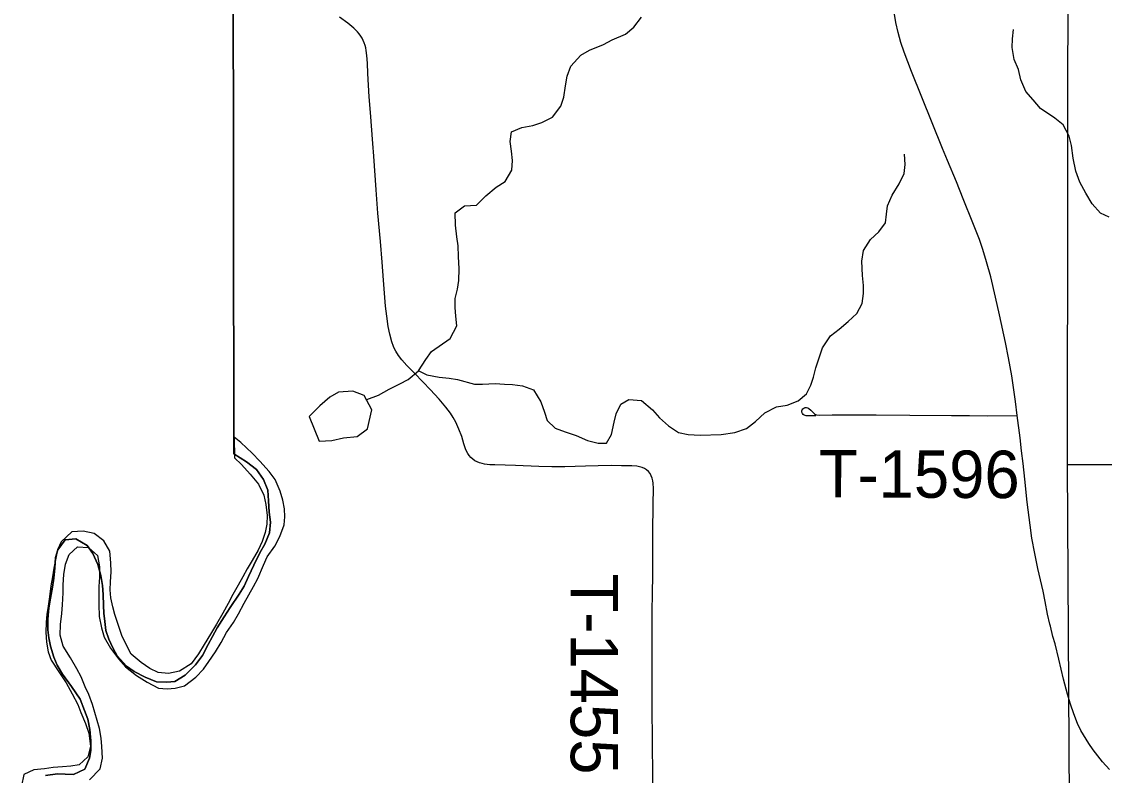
# Model space of a CAD drawing. Extents: x 1874609 to 2204689, y 815661 to 1281160.
# Drawn here: x 1990271 to 1997124, y 1028668 to 1033437 of the extents above; entities that cross this region are included whole.
import ezdxf

# ---------------------------------------------------------------- set-up
doc = ezdxf.new("R2010")
doc.units = 0
for name, color, linetype in [('GM_X_Adjacent_County', 7, 'Continuous'), ('GM_X_County', 7, 'Continuous'), ('GM_X_Major_River', 7, 'Continuous'), ('GM_X_Minor_Lake', 7, 'Continuous'), ('GM_X_Minor_River', 7, 'Continuous'), ('GM_X_Section', 7, 'Continuous'), ('GM_X_State_Route', 7, 'Continuous'), ('GM_X_Township', 7, 'Continuous'), ('GM_X_Township_Road', 7, 'Continuous'), ('GM_X_Township_Road_Text', 7, 'Continuous')]:
    doc.layers.add(name, color=color, linetype=linetype)

msp = doc.modelspace()

# ---------------------------------------------------------------- linework, layer by layer
at = {"layer": 'GM_X_Adjacent_County'}
msp.add_lwpolyline([(1991610.1, 1033948.7), (1991613.3, 1030702.9), (1991693.3, 1030652.8), (1991757.3, 1030602.8), (1991801.3, 1030540.7), (1991829.3, 1030472.6), (1991833.3, 1030404.5), (1991837.2, 1030334.4), (1991845.2, 1030270.4), (1991839.1, 1030202.3), (1991811.1, 1030130.2), (1991779, 1030076.1), (1991741, 1029998), (1991706.9, 1029925.9), (1991678.8, 1029865.9), (1991648.8, 1029813.8), (1991590.7, 1029729.7), (1991552.6, 1029671.6), (1991508.6, 1029601.5), (1991478.5, 1029547.4), (1991452.4, 1029495.4), (1991416.4, 1029427.3), (1991372.3, 1029367.2), (1991306.2, 1029303.1), (1991240.2, 1029263.1), (1991190.1, 1029257.1), (1991124.1, 1029261.1), (1991052, 1029289.1), (1990984, 1029325.1), (1990934, 1029359.2), (1990876, 1029425.2), (1990848, 1029475.3), (1990822, 1029529.4), (1990804, 1029585.4), (1990798, 1029641.5), (1990792, 1029693.6), (1990788.1, 1029743.6), (1990786.1, 1029813.7), (1990782.1, 1029869.8), (1990772.2, 1029933.9), (1990752.2, 1030001.9), (1990722.2, 1030072), (1990686.2, 1030122.1), (1990614.2, 1030164.1), (1990546.1, 1030158.1), (1990500, 1030096), (1990486, 1030046), (1990480, 1029979.9), (1990473.9, 1029915.8), (1990465.9, 1029859.7), (1990453.8, 1029789.7), (1990443.8, 1029727.6), (1990435.7, 1029657.5), (1990435.7, 1029589.4), (1990443.7, 1029539.4), (1990453.7, 1029485.3), (1990475.6, 1029417.2), (1990495.6, 1029365.1), (1990529.6, 1029309.1), (1990585.6, 1029231), (1990641.6, 1029150.9), (1990669.6, 1029078.8), (1990689.6, 1029024.7), (1990703.6, 1028958.7), (1990709.5, 1028886.6), (1990709.5, 1028826.5), (1990701.5, 1028776.4), (1990671.4, 1028708.4), (1990599.3, 1028674.3), (1990547.3, 1028676.3), (1990497.2, 1028678.3), (1990421.2, 1028668.3)], dxfattribs=at)
at = {"layer": 'GM_X_County'}
msp.add_lwpolyline([(1990421.2, 1028668.3), (1990497.2, 1028678.3), (1990547.3, 1028676.3), (1990599.3, 1028674.3), (1990671.4, 1028708.4), (1990701.5, 1028776.4), (1990709.5, 1028826.5), (1990709.5, 1028886.6), (1990703.6, 1028958.7), (1990689.6, 1029024.7), (1990669.6, 1029078.8), (1990641.6, 1029150.9), (1990585.6, 1029231), (1990529.6, 1029309.1), (1990495.6, 1029365.1), (1990475.6, 1029417.2), (1990453.7, 1029485.3), (1990443.7, 1029539.4), (1990435.7, 1029589.4), (1990435.7, 1029657.5), (1990443.8, 1029727.6), (1990453.8, 1029789.7), (1990465.9, 1029859.7), (1990473.9, 1029915.8), (1990480, 1029979.9), (1990486, 1030046), (1990500, 1030096), (1990546.1, 1030158.1), (1990614.2, 1030164.1), (1990686.2, 1030122.1), (1990722.2, 1030072), (1990752.2, 1030001.9), (1990772.2, 1029933.9), (1990782.1, 1029869.8), (1990786.1, 1029813.7), (1990788.1, 1029743.6), (1990792, 1029693.6), (1990798, 1029641.5), (1990804, 1029585.4), (1990822, 1029529.4), (1990848, 1029475.3), (1990876, 1029425.2), (1990934, 1029359.2), (1990984, 1029325.1), (1991052, 1029289.1), (1991124.1, 1029261.1), (1991190.1, 1029257.1), (1991240.2, 1029263.1), (1991306.2, 1029303.1), (1991372.3, 1029367.2), (1991416.4, 1029427.3), (1991452.4, 1029495.4), (1991478.5, 1029547.4), (1991508.6, 1029601.5), (1991552.6, 1029671.6), (1991590.7, 1029729.7), (1991648.8, 1029813.8), (1991678.8, 1029865.9), (1991706.9, 1029925.9), (1991741, 1029998), (1991779, 1030076.1), (1991811.1, 1030130.2), (1991839.1, 1030202.3), (1991845.2, 1030270.4), (1991837.2, 1030334.4), (1991833.3, 1030404.5), (1991829.3, 1030472.6), (1991801.3, 1030540.7), (1991757.3, 1030602.8), (1991693.3, 1030652.8), (1991613.3, 1030702.9), (1991610.1, 1033948.7)], dxfattribs=at)
at = {"layer": 'GM_X_Major_River'}
for points in [[(1990701.4, 1028640.3), (1990767.4, 1028710.4), (1990783.5, 1028776.5), (1990779.5, 1028850.6), (1990773.6, 1028904.7), (1990763.6, 1028964.7), (1990749.6, 1029014.8), (1990733.6, 1029066.8), (1990719.6, 1029116.9), (1990695.7, 1029179), (1990673.7, 1029229), (1990647.7, 1029291.1), (1990619.7, 1029343.2), (1990579.7, 1029411.2), (1990533.7, 1029485.3), (1990515.7, 1029555.4), (1990517.8, 1029623.5), (1990525.8, 1029691.6), (1990529.8, 1029747.7), (1990533.9, 1029823.8), (1990533.9, 1029873.8), (1990538, 1029939.9), (1990548, 1030004), (1990572.1, 1030066.1), (1990624.1, 1030114.1), (1990694.2, 1030110.1), (1990750.2, 1030060.1), (1990764.2, 1029988), (1990764.1, 1029921.9), (1990760.1, 1029863.8), (1990760, 1029749.7), (1990762, 1029673.6), (1990776, 1029601.5), (1990793.9, 1029543.4), (1990833.9, 1029473.4), (1990883.9, 1029405.3), (1990927.9, 1029355.2), (1990998, 1029301.2), (1991066, 1029257.1), (1991138, 1029219.1), (1991192.1, 1029215.1), (1991242.1, 1029219.1), (1991302.2, 1029235.1), (1991374.3, 1029289.2), (1991422.3, 1029339.2), (1991456.4, 1029389.3), (1991498.4, 1029449.4), (1991534.5, 1029509.5), (1991568.6, 1029571.5), (1991612.6, 1029635.6), (1991642.7, 1029689.7), (1991678.7, 1029757.8), (1991708.8, 1029809.8), (1991738.9, 1029863.9), (1991764.9, 1029914), (1991801, 1029998.1), (1991825, 1030050.1), (1991873.1, 1030118.2), (1991905.2, 1030180.3), (1991933.2, 1030254.4), (1991937.3, 1030304.5), (1991935.3, 1030354.5), (1991923.3, 1030408.6), (1991907.3, 1030466.7), (1991875.3, 1030540.8), (1991837.3, 1030590.8), (1991779.3, 1030656.9), (1991729.3, 1030707), (1991659.3, 1030775), (1991617.1, 1030809)], [(1991617.1, 1030809), (1991617.3, 1030678.1)], [(1991617.3, 1030678.1), (1991663.2, 1030634.9), (1991717.2, 1030574.8), (1991769.2, 1030510.7), (1991803.2, 1030440.6), (1991817.2, 1030382.6), (1991825.2, 1030312.5), (1991823.1, 1030258.4), (1991813.1, 1030204.3), (1991793.1, 1030148.3), (1991767, 1030094.2), (1991730.9, 1030028.1), (1991698.9, 1029976), (1991670.8, 1029924), (1991640.8, 1029871.9), (1991606.7, 1029811.8), (1991578.7, 1029755.8), (1991544.6, 1029693.7), (1991504.5, 1029625.6), (1991466.5, 1029561.5), (1991426.4, 1029495.4), (1991390.3, 1029437.3), (1991344.3, 1029373.3), (1991270.2, 1029327.2), (1991200.1, 1029313.2), (1991134.1, 1029319.2), (1991082.1, 1029345.2), (1991028, 1029383.3), (1990964, 1029435.3), (1990934, 1029491.4), (1990906, 1029553.4), (1990886, 1029609.5), (1990860.1, 1029685.6), (1990848.1, 1029735.7), (1990836.1, 1029791.8), (1990832.1, 1029841.8), (1990834.2, 1029891.9), (1990838.2, 1029955.9), (1990836.2, 1030014), (1990828.3, 1030086.1), (1990790.3, 1030152.2), (1990730.3, 1030198.2), (1990660.2, 1030214.2), (1990588.2, 1030208.2), (1990522.1, 1030146.2), (1990498, 1030096.1), (1990488, 1030042), (1990473.9, 1029979.9), (1990465.9, 1029923.9), (1990455.9, 1029867.8), (1990447.8, 1029797.7), (1990437.8, 1029739.6), (1990429.7, 1029687.6), (1990425.7, 1029635.5), (1990423.7, 1029575.4), (1990427.6, 1029511.4), (1990439.6, 1029449.3), (1990457.6, 1029397.2), (1990505.6, 1029323.1), (1990553.6, 1029253.1), (1990591.6, 1029185), (1990625.6, 1029116.9), (1990645.6, 1029066.8), (1990675.5, 1028996.8), (1990695.5, 1028934.7), (1990707.5, 1028852.6), (1990689.4, 1028786.5), (1990635.4, 1028734.4), (1990581.3, 1028726.4)], [(1990581.3, 1028726.4), (1990529.3, 1028722.4), (1990471.2, 1028718.4), (1990415.2, 1028710.4), (1990349.1, 1028702.4), (1990285, 1028674.3), (1990271, 1028602.2), (1990285, 1028540.2), (1990317, 1028490.1), (1990385, 1028424), (1990449, 1028392), (1990507.1, 1028370), (1990557.1, 1028350), (1990629.1, 1028319.9), (1990683.1, 1028287.9), (1990751.2, 1028235.8), (1990806.6, 1028142.4)]]:
    msp.add_lwpolyline(points, dxfattribs=at)
at = {"layer": 'GM_X_Minor_Lake'}
for points in [[(1992153.6, 1030783.8), (1992233.6, 1030787.7), (1992307.2, 1030803.5), (1992395.1, 1030811.6), (1992459.9, 1030861.2), (1992487.1, 1030982.1), (1992439.1, 1031071.1), (1992366.4, 1031099.4), (1992276.5, 1031093.3), (1992221.2, 1031061.9), (1992158.5, 1031006.3), (1992090, 1030938.6)], [(1992090, 1030938.6), (1992153.6, 1030783.8)]]:
    msp.add_lwpolyline(points, dxfattribs=at)
at = {"layer": 'GM_X_Minor_River'}
for points in [[(1992455.6, 1031047.4), (1992529, 1031073.2), (1992598.1, 1031112.9), (1992665.4, 1031146.6), (1992716.8, 1031173.9), (1992783.5, 1031227.5), (1992829.9, 1031298.8), (1992864.7, 1031349.7), (1992982.8, 1031432.6), (1993025, 1031511.8), (1993019.6, 1031573.7), (1993014.3, 1031627.7), (1993015, 1031685.8), (1993029.6, 1031744.3), (1993038.3, 1031800.6), (1993040.7, 1031872.8), (1993036.8, 1031950.8), (1993033.3, 1032018.8), (1993025.9, 1032076.8), (1993016.2, 1032150.7), (1993014.4, 1032228.8), (1993073.4, 1032272.2), (1993149.3, 1032276), (1993210, 1032335.6), (1993274.8, 1032389.2), (1993331.9, 1032426.6), (1993374.3, 1032497.8), (1993376.9, 1032557.9), (1993371.5, 1032617.9), (1993364, 1032679.8), (1993370.6, 1032740.1), (1993438, 1032767.8), (1993505.7, 1032781.4), (1993563.3, 1032798.8), (1993630.6, 1032832.4), (1993683, 1032901.8), (1993703.6, 1032960.4), (1993714, 1033030.8), (1993724.6, 1033093.1), (1993747.1, 1033155.8), (1993809.5, 1033225.4), (1993864.8, 1033256.7), (1993954, 1033292.9), (1994009.3, 1033322.3), (1994092.5, 1033358.3), (1994145.5, 1033401.6), (1994194, 1033466.9)], [(1997154.3, 1032200.8), (1997099.7, 1032225.6), (1997046.4, 1032284.4), (1997006.8, 1032351.6), (1996969.2, 1032420.8), (1996943.5, 1032492.3), (1996927.6, 1032574.1), (1996915.7, 1032654), (1996902.4, 1032713.8), (1996862.7, 1032784.9), (1996811.7, 1032825.8), (1996720.3, 1032887.8), (1996673, 1032942.7), (1996627.7, 1032995.8), (1996596, 1033069.1), (1996580.5, 1033134.9), (1996553, 1033198.3), (1996541.2, 1033274.2), (1996542, 1033328.3), (1996548.6, 1033388.6)], [(1992784.3, 1031228.8), (1992836.1, 1031202.7), (1992914.5, 1031188.6), (1992976.7, 1031182), (1993028.9, 1031173.3), (1993137.6, 1031143.8), (1993187.6, 1031143), (1993267.6, 1031146.9), (1993327.6, 1031144.3), (1993377.7, 1031141.5), (1993441.9, 1031133), (1993510.5, 1031108.5), (1993556.3, 1031031.5), (1993579.9, 1030965.9), (1993597.1, 1030914.3), (1993648.2, 1030865.4), (1993710.8, 1030842.8), (1993781.3, 1030818.5), (1993852.1, 1030788.1), (1993920.5, 1030769.7), (1993972.5, 1030770.9), (1994005.3, 1030825.8), (1994021.5, 1030902.3), (1994034.2, 1030956.7), (1994062.8, 1031017.5), (1994114.2, 1031046.8), (1994194.3, 1031040.7), (1994263.7, 1030982.2), (1994308.9, 1030931.2), (1994366.1, 1030880.4), (1994429.1, 1030837.8), (1994489.4, 1030825.3), (1994565.5, 1030821.1), (1994699.5, 1030824.2), (1994785.2, 1030838.3), (1994858.7, 1030862.1), (1994915.6, 1030907.5), (1994974.4, 1030963), (1995049.5, 1031000.8), (1995117.3, 1031010.5), (1995186.7, 1031038.2), (1995239.7, 1031083.5), (1995266.4, 1031138.2), (1995283.2, 1031188.7), (1995297.9, 1031247.2), (1995322.2, 1031321.9), (1995340.9, 1031374.4), (1995391.2, 1031449.7), (1995446.3, 1031491.1), (1995503.1, 1031540.5), (1995558, 1031589.9), (1995590.5, 1031654.8), (1995599.1, 1031717.1), (1995599.9, 1031767.2), (1995592.4, 1031831.2), (1995588.3, 1031921.2), (1995598.8, 1031989.6), (1995643.2, 1032058.8), (1995696, 1032108.1), (1995738.7, 1032165.2), (1995745.5, 1032219.5), (1995752.3, 1032271.7), (1995780.7, 1032340.5), (1995825, 1032411.7), (1995857.5, 1032476.6), (1995864.2, 1032532.8), (1995858.7, 1032598.8)]]:
    msp.add_lwpolyline(points, dxfattribs=at)
at = {"layer": 'GM_X_Section'}
for points in [[(1996897.3, 1035941.3), (2002182, 1035901), (2002197.7, 1030624.4), (1996891.1, 1030634.7)], [(2002197.7, 1030624.4), (2002195.5, 1025283.8), (2001971.4, 1025281.6), (1996922.9, 1025300.1), (1996891.1, 1030634.7)]]:
    msp.add_lwpolyline(points, close=True, dxfattribs=at)
at = {"layer": 'GM_X_State_Route'}
for points in [[(1996782.3, 1029611.4), (1996778.8, 1029625.1), (1996764.6, 1029688.8), (1996749.8, 1029769.2), (1996737.1, 1029833.7), (1996703.7, 1029977.2), (1996683.1, 1030073.1), (1996665.3, 1030169.6), (1996653.6, 1030250.5), (1996636.5, 1030397), (1996620.7, 1030543.5), (1996610.3, 1030641.3), (1996600.5, 1030722.6), (1996590.6, 1030803.6), (1996571.5, 1030945.2), (1996560.8, 1031034.3), (1996537.8, 1031196.8), (1996518.2, 1031310), (1996499.3, 1031406.7), (1996460.9, 1031582.9), (1996435.5, 1031694.7), (1996404.6, 1031822.1), (1996379.2, 1031917.3), (1996355.6, 1031996), (1996333.9, 1032058), (1996292.3, 1032165.2), (1996230.8, 1032317.3), (1996187.6, 1032423.5), (1996131.5, 1032559.7), (1996100, 1032635.3), (1995904.1, 1033121.7), (1995856.5, 1033243.8), (1995835.7, 1033305.8), (1995818.3, 1033368.7), (1995804.6, 1033432.6), (1995794, 1033497.1)], [(1997157.4, 1028705.5), (1997113.3, 1028753.6), (1997082.1, 1028791.1), (1997053.2, 1028830), (1997025.8, 1028870), (1996991.1, 1028924.8), (1996975.5, 1028953.1), (1996955.1, 1028997.3), (1996930.8, 1029057.8), (1996909.3, 1029119.6), (1996890.4, 1029182.1), (1996865.8, 1029277), (1996835.5, 1029404.5), (1996812.3, 1029499.9), (1996798.9, 1029546.3), (1996782.3, 1029611.4)]]:
    msp.add_lwpolyline(points, dxfattribs=at)
at = {"layer": 'GM_X_Township'}
msp.add_lwpolyline([(1990421.2, 1028668.3), (1990497.2, 1028678.3), (1990547.3, 1028676.3), (1990599.3, 1028674.3), (1990671.4, 1028708.4), (1990701.5, 1028776.4), (1990709.5, 1028826.5), (1990709.5, 1028886.6), (1990703.6, 1028958.7), (1990689.6, 1029024.7), (1990669.6, 1029078.8), (1990641.6, 1029150.9), (1990585.6, 1029231), (1990529.6, 1029309.1), (1990495.6, 1029365.1), (1990475.6, 1029417.2), (1990453.7, 1029485.3), (1990443.7, 1029539.4), (1990435.7, 1029589.4), (1990435.7, 1029657.5), (1990443.8, 1029727.6), (1990453.8, 1029789.7), (1990465.9, 1029859.7), (1990473.9, 1029915.8), (1990480, 1029979.9), (1990486, 1030046), (1990500, 1030096), (1990546.1, 1030158.1), (1990614.2, 1030164.1), (1990686.2, 1030122.1), (1990722.2, 1030072), (1990752.2, 1030001.9), (1990772.2, 1029933.9), (1990782.1, 1029869.8), (1990786.1, 1029813.7), (1990788.1, 1029743.6), (1990792, 1029693.6), (1990798, 1029641.5), (1990804, 1029585.4), (1990822, 1029529.4), (1990848, 1029475.3), (1990876, 1029425.2), (1990934, 1029359.2), (1990984, 1029325.1), (1991052, 1029289.1), (1991124.1, 1029261.1), (1991190.1, 1029257.1), (1991240.2, 1029263.1), (1991306.2, 1029303.1), (1991372.3, 1029367.2), (1991416.4, 1029427.3), (1991452.4, 1029495.4), (1991478.5, 1029547.4), (1991508.6, 1029601.5), (1991552.6, 1029671.6), (1991590.7, 1029729.7), (1991648.8, 1029813.8), (1991678.8, 1029865.9), (1991706.9, 1029925.9), (1991741, 1029998), (1991779, 1030076.1), (1991811.1, 1030130.2), (1991839.1, 1030202.3), (1991845.2, 1030270.4), (1991837.2, 1030334.4), (1991833.3, 1030404.5), (1991829.3, 1030472.6), (1991801.3, 1030540.7), (1991757.3, 1030602.8), (1991693.3, 1030652.8), (1991613.3, 1030702.9), (1991610.1, 1033948.7)], dxfattribs=at)
at = {"layer": 'GM_X_Township_Road'}
for points in [[(1994266, 1028598.4), (1994265.6, 1028680.2), (1994263.7, 1028860.6), (1994261.3, 1029122.9), (1994261.1, 1029254), (1994261.6, 1029483.6), (1994261.6, 1029598.3), (1994262.5, 1029713.1), (1994264, 1029811.4), (1994265.4, 1029942.6), (1994267.2, 1030204.9), (1994268.4, 1030385.3), (1994270, 1030483.7), (1994268.5, 1030516.6), (1994266.3, 1030532.8), (1994262.4, 1030548.8), (1994256.6, 1030564.1), (1994248.8, 1030578.4), (1994238.6, 1030591.1), (1994226.4, 1030601.8), (1994212.6, 1030610.4), (1994197.6, 1030616.9), (1994181.7, 1030621.4), (1994165.6, 1030624.3), (1994132.8, 1030626.6), (1994067.2, 1030627.3), (1994001.8, 1030628.1), (1993921.1, 1030626), (1993839.7, 1030624.4), (1993708.7, 1030621.3), (1993626.7, 1030620.9), (1993544.8, 1030622.3), (1993397.4, 1030628.4), (1993332, 1030631.7), (1993266.7, 1030633.2), (1993233.9, 1030633.8), (1993201.4, 1030637.3), (1993185.4, 1030640.6), (1993169.7, 1030645.2), (1993154.6, 1030651.4), (1993140.4, 1030659.3), (1993127.2, 1030668.9), (1993115.1, 1030680), (1993104.2, 1030692.1), (1993094.8, 1030705.4), (1993087, 1030719.7), (1993080.6, 1030734.7), (1993070.5, 1030765.8), (1993056.3, 1030812.8), (1993039, 1030858.7), (1993018.4, 1030903.2), (1993002.5, 1030931.8), (1992984.7, 1030959.3), (1992955.2, 1030998.6), (1992912.9, 1031048.8), (1992857.4, 1031109.1), (1992811.7, 1031156.1), (1992754.8, 1031214.8), (1992709, 1031261.7), (1992676.4, 1031298.6), (1992656.5, 1031324.6), (1992638.9, 1031352.3), (1992631.2, 1031366.7), (1992624.4, 1031381.6), (1992613.5, 1031412.4), (1992600.8, 1031459.8), (1992591.7, 1031508.1), (1992581.7, 1031572.9), (1992574.2, 1031638), (1992561.7, 1031801.4), (1992552.8, 1031915.8), (1992541.5, 1032046.5), (1992526.2, 1032226), (1992515.3, 1032373.1), (1992499.5, 1032585.7), (1992493, 1032667.4), (1992478.1, 1032863.4), (1992471.6, 1032961.5), (1992462.9, 1033108.8), (1992459.1, 1033174), (1992456.2, 1033222.9), (1992452.3, 1033255.4), (1992449.5, 1033271.6), (1992445.4, 1033287.4), (1992439.9, 1033302.8), (1992433.4, 1033317.8), (1992425.8, 1033332.4), (1992417.3, 1033346.4), (1992407.8, 1033359.6), (1992397.2, 1033372.2), (1992374.1, 1033395.4), (1992336.3, 1033426.9), (1992283.3, 1033465.4)], [(1995298.9, 1030943.9), (1995285.8, 1030943.8), (1995249.9, 1030943.5), (1995237.2, 1030944.2), (1995231, 1030945.1), (1995224.1, 1030947.4), (1995217.3, 1030951.9), (1995212.5, 1030958.6), (1995209.1, 1030965.9), (1995209, 1030974), (1995210.6, 1030981.6), (1995215.2, 1030987.9), (1995222.1, 1030992.7), (1995231, 1030995.2), (1995237.8, 1030995.7), (1995246.4, 1030992.9), (1995252.8, 1030990), (1995265.4, 1030979.1), (1995288.5, 1030955.6), (1995295.8, 1030950.9), (1995302.8, 1030948.6), (1995318.9, 1030947), (1995401.4, 1030949.3), (1995483.4, 1030949.3), (1995680.5, 1030949.3), (1995893.9, 1030948), (1996156.5, 1030945), (1996271.3, 1030945.1), (1996386.1, 1030944.3), (1996571.5, 1030945.2)]]:
    msp.add_lwpolyline(points, dxfattribs=at)

# ---------------------------------------------------------------- texts
at = {"layer": 'GM_X_Township_Road_Text'}
for s, rotation, p in [('T-1596', 359.76855, (1995316.7, 1030427.4)), ('T-1455', 270, (1993746.5, 1029944.9))]:
    msp.add_text(s, height=300, rotation=rotation, dxfattribs=at).set_placement(p)

doc.saveas('drawing.dxf')
